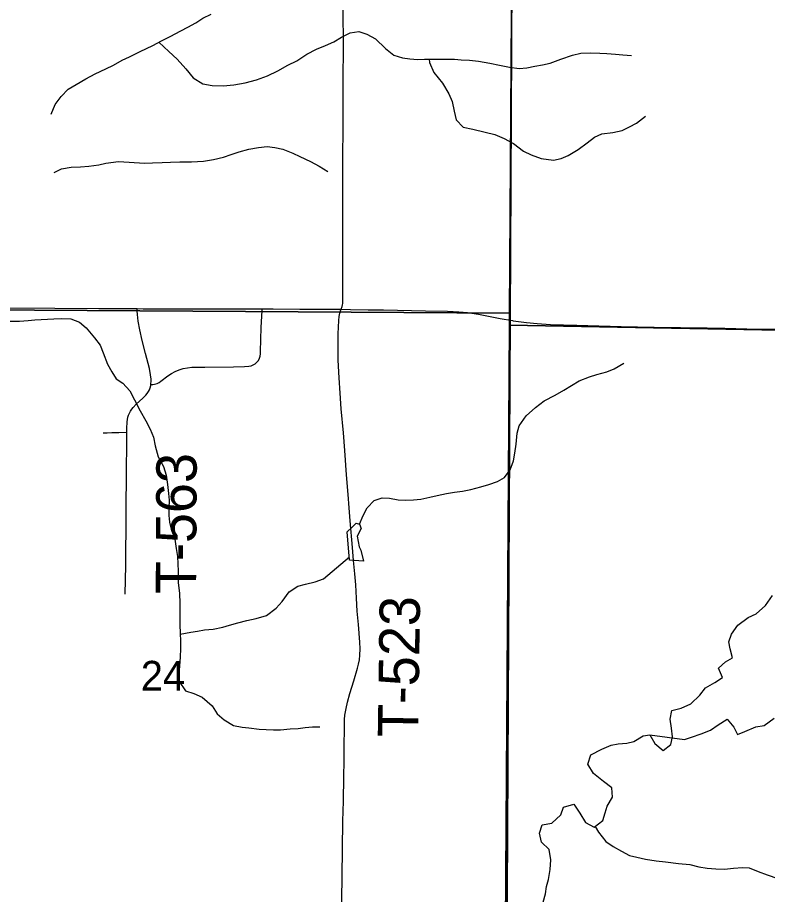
# Model space of a CAD drawing. Extents: x 1874609 to 2204689, y 815661 to 1281160.
# Drawn here: x 2041742 to 2047316, y 1036541 to 1043058 of the extents above; entities that cross this region are included whole.
import ezdxf

# ---------------------------------------------------------------- set-up
doc = ezdxf.new("R2010")
doc.units = 0
for name, color, linetype in [('GM_X_Minor_River', 7, 'Continuous'), ('GM_X_Section', 7, 'Continuous'), ('GM_X_Section_Text', 7, 'Continuous'), ('GM_X_Township', 7, 'Continuous'), ('GM_X_Township_Road', 7, 'Continuous'), ('GM_X_Township_Road_Text', 7, 'Continuous'), ('GM_X_US_Route', 7, 'Continuous')]:
    doc.layers.add(name, color=color, linetype=linetype)

msp = doc.modelspace()

# ---------------------------------------------------------------- linework, layer by layer
at = {"layer": 'GM_X_Minor_River'}
for points in [[(2041991.4, 1042339.7), (2042021.2, 1042411.9), (2042065.1, 1042470.2), (2042119.1, 1042524.4), (2042177, 1042560.7), (2042249, 1042601), (2042319, 1042639.2), (2042397, 1042677.6), (2042455, 1042703.8), (2042519, 1042740), (2042575, 1042766.3), (2042653, 1042804.6), (2042747, 1042848.9), (2042811, 1042885.2), (2042877, 1042917.4), (2042955, 1042959.8), (2043007, 1042986), (2043067, 1043018.2), (2043118.9, 1043052.4), (2043180.9, 1043082.7)], [(2042792.9, 1042875), (2042867.3, 1042805.2), (2042929.5, 1042747.3), (2042991.8, 1042677.4), (2043048.1, 1042609.4), (2043118.4, 1042565.6), (2043188.5, 1042551.8), (2043270.6, 1042550), (2043350.7, 1042558.3), (2043434.8, 1042572.6), (2043516.8, 1042594.8), (2043600.9, 1042625.2), (2043676.9, 1042661.5), (2043750.9, 1042703.8), (2043818.9, 1042736), (2043892.8, 1042784.3), (2043962.8, 1042822.6), (2044030.8, 1042850.9), (2044092.8, 1042877.1), (2044150.8, 1042911.3), (2044214.8, 1042943.6), (2044278.9, 1042953.8), (2044339, 1042934), (2044403.2, 1042900.1), (2044477.5, 1042828.2), (2044537.8, 1042778.3), (2044603.9, 1042758.5), (2044658, 1042750.6), (2044716.1, 1042746.8), (2044766.2, 1042749), (2044840.3, 1042749.2), (2044908.4, 1042749.4), (2044988.5, 1042747.6), (2045038.6, 1042743.8), (2045100.7, 1042742), (2045166.8, 1042734.2), (2045253, 1042718.4), (2045325.1, 1042704.6), (2045399.3, 1042688.8), (2045471.4, 1042679), (2045527.5, 1042683.2), (2045587.5, 1042695.4), (2045643.6, 1042705.6), (2045701.6, 1042719.8), (2045779.6, 1042748.1), (2045867.7, 1042778.4), (2045929.7, 1042792.6), (2045999.8, 1042794.8), (2046069.9, 1042793), (2046122, 1042791.2), (2046186.1, 1042785.4), (2046240.2, 1042779.5), (2046306.3, 1042775.7)], [(2044800.2, 1042749.1), (2044804.3, 1042723), (2044836.6, 1042649), (2044900.9, 1042571.1), (2044947.2, 1042491.1), (2044971.4, 1042435), (2044987.6, 1042361), (2045001.8, 1042296.9), (2045054.1, 1042243), (2045126.2, 1042227.2), (2045216.4, 1042205.4), (2045288.6, 1042189.6), (2045358.8, 1042159.8), (2045429, 1042121.9), (2045501.2, 1042064), (2045559.4, 1042038.2), (2045633.6, 1042010.4), (2045725.8, 1041998.6), (2045781.8, 1042010.8), (2045833.8, 1042033), (2045909.8, 1042077.3), (2045975.7, 1042125.6), (2046029.7, 1042169.8), (2046085.7, 1042194), (2046165.8, 1042202.3), (2046235.8, 1042218.6), (2046289.8, 1042244.8), (2046341.8, 1042273), (2046409.8, 1042325.3)], [(2042014.7, 1041907.1), (2042068.7, 1041933.3), (2042140.8, 1041945.5), (2042208.9, 1041947.7), (2042270.9, 1041953.9), (2042347, 1041964.2), (2042397.1, 1041974.4), (2042493.2, 1041986.7), (2042571.3, 1041982.9), (2042685.5, 1041975.2), (2042745.6, 1041977.4), (2042817.6, 1041981.7), (2042879.7, 1041983.8), (2042947.8, 1041986.1), (2043035.9, 1041986.3), (2043124.1, 1041990.6), (2043198.1, 1042002.9), (2043272.2, 1042021.1), (2043330.2, 1042039.3), (2043388.2, 1042059.5), (2043460.3, 1042079.8), (2043532.3, 1042092), (2043598.4, 1042098.3), (2043654.5, 1042092.4), (2043712.6, 1042078.6), (2043788.8, 1042048.8), (2043839, 1042024.9), (2043919.2, 1041989.1), (2043983.4, 1041953.2), (2044047.6, 1041913.3)], [(2041631.4, 1040802), (2041757.6, 1040802.4), (2041821.7, 1040806.6), (2041871.7, 1040810.8), (2042011.9, 1040819.2), (2042068, 1040821.4), (2042138.1, 1040819.6), (2042202.3, 1040793.8), (2042252.5, 1040751.8), (2042314.8, 1040677.9), (2042355, 1040621.9), (2042379.2, 1040565.9), (2042409.5, 1040481.8), (2042441.7, 1040425.9), (2042473.9, 1040373.9), (2042524.1, 1040340), (2042576.3, 1040284), (2042612.5, 1040216), (2042652.8, 1040136), (2042695.1, 1040060), (2042727.3, 1040000), (2042751.6, 1039940), (2042765.8, 1039873.9), (2042788, 1039793.8), (2042826.3, 1039721.8), (2042846.5, 1039657.8), (2042856.7, 1039587.7), (2042865, 1039521.6), (2042869.1, 1039471.5), (2042865.3, 1039409.4), (2042865.4, 1039357.3), (2042871.6, 1039307.3), (2042883.8, 1039255.2), (2042910, 1039181.2), (2042920.2, 1039113.1), (2042930.4, 1039053), (2042932.6, 1038998.9), (2042934.8, 1038942.8), (2042937, 1038858.7), (2042945.3, 1038776.6), (2042947.5, 1038706.5), (2042948, 1038542.2), (2042950.1, 1038486.1), (2042952.3, 1038422), (2042952.5, 1038367.9), (2042950.7, 1038305.8), (2042946.8, 1038239.7), (2042941, 1038175.6), (2042943.2, 1038123.5), (2042989.4, 1038055.5), (2043051.6, 1038035.7), (2043113.8, 1038007.8), (2043188.1, 1037943.9), (2043226.3, 1037883.9), (2043276.5, 1037838), (2043346.7, 1037796.2), (2043410.8, 1037784.3), (2043460.9, 1037778.5), (2043537.1, 1037768.7), (2043589.1, 1037766.9), (2043645.2, 1037765), (2043697.3, 1037765.2), (2043767.4, 1037771.4), (2043827.5, 1037775.6), (2043879.5, 1037781.8), (2043933.6, 1037785.9), (2043989.7, 1037788.1)], [(2044283.7, 1039293.5), (2044311.5, 1039357.8), (2044339.4, 1039414), (2044393.3, 1039468.2), (2044451.3, 1039488.4), (2044507.4, 1039486.6), (2044571.5, 1039472.8), (2044625.6, 1039470.9), (2044685.7, 1039473.1), (2044739.8, 1039479.3), (2044805.8, 1039493.5), (2044861.9, 1039505.7), (2044929.9, 1039522), (2044990, 1039530.2), (2045048, 1039538.3), (2045110.1, 1039550.6), (2045184.1, 1039570.8), (2045244.2, 1039587), (2045308.2, 1039609.3), (2045360.2, 1039639.5), (2045404.1, 1039695.7), (2045427.9, 1039763.9), (2045437.8, 1039820), (2045447.6, 1039888.2), (2045455.3, 1039968.3), (2045471.2, 1040024.5), (2045521.1, 1040096.8), (2045591, 1040161.1), (2045656.9, 1040209.4), (2045738.9, 1040251.7), (2045802.9, 1040289.9), (2045858.9, 1040322.2), (2045916.9, 1040358.4), (2045992.9, 1040388.7), (2046046.9, 1040404.9), (2046121, 1040425.2), (2046177, 1040447.4), (2046246.9, 1040489.7)], [(2044210.3, 1039024.9), (2044191.7, 1039235.2), (2044225.6, 1039267.4), (2044259.6, 1039301.5), (2044283.7, 1039293.6), (2044295.8, 1039259.6), (2044265.9, 1039203.4), (2044280.1, 1039125.3), (2044294.2, 1039099.3), (2044312.5, 1039019.2)], [(2042950.5, 1038475.5), (2043030.2, 1038490.4), (2043080.3, 1038498.5), (2043132.3, 1038506.7), (2043196.4, 1038512.9), (2043268.5, 1038527.2), (2043318.5, 1038541.3), (2043378.5, 1038559.6), (2043446.6, 1038577.8), (2043516.6, 1038592), (2043592.7, 1038614.3), (2043664.6, 1038668.6), (2043708.5, 1038718.8), (2043760.4, 1038789.1), (2043826.4, 1038831.4), (2043882.4, 1038847.6), (2043954.4, 1038863.8), (2044016.5, 1038886.1), (2044080.4, 1038940.4), (2044208.1, 1039050.1)], [(2044312.5, 1039019.2), (2044210.3, 1039024.9)], [(2046441.3, 1037727.5), (2046479.6, 1037663.6), (2046539.8, 1037611.7), (2046597.8, 1037655.9), (2046609.6, 1037712), (2046601.4, 1037776.1), (2046593.2, 1037844.2), (2046605, 1037908.4), (2046675.1, 1037926.6), (2046745.1, 1037956.9), (2046813, 1038023.2), (2046854.9, 1038077.4), (2046924.9, 1038115.7), (2046980.9, 1038153.9), (2046950.6, 1038221.9), (2047004.5, 1038270.2), (2047056.5, 1038300.4), (2047038.3, 1038366.5), (2047028.2, 1038418.5), (2047048, 1038476.7), (2047095.9, 1038542.9), (2047171.8, 1038599.3), (2047231.8, 1038627.5), (2047301.7, 1038689.8), (2047353.6, 1038762.1)], [(2046441.3, 1037727.5), (2046699.8, 1037692.3), (2046751.8, 1037710.5), (2046821.9, 1037734.7), (2046891.9, 1037763), (2046949.8, 1037801.2), (2047015.8, 1037843.5), (2047066.1, 1037785.6), (2047092.3, 1037729.6), (2047148.3, 1037751.8), (2047230.3, 1037786.1), (2047290.4, 1037796.3), (2047366.3, 1037850.6)], [(2045647.9, 1036483), (2045665.7, 1036547.2), (2045673.6, 1036599.3), (2045687.4, 1036653.4), (2045701.2, 1036725.6), (2045705, 1036799.7), (2045692.8, 1036875.8), (2045636.5, 1036929.7), (2045620.3, 1036997.8), (2045640.2, 1037058), (2045712.2, 1037072.2), (2045780.1, 1037132.5), (2045800, 1037190.7), (2045876, 1037212.9), (2045920.3, 1037145), (2045962.6, 1037075), (2046028.8, 1037041.1), (2046092.7, 1037091.4), (2046108.6, 1037147.5), (2046124.4, 1037197.7), (2046164.3, 1037263.9), (2046160.1, 1037334), (2046097.9, 1037381.9), (2046023.6, 1037439.8), (2045981.3, 1037509.8), (2046003.1, 1037579.9), (2046085.1, 1037620.3), (2046153.2, 1037650.5), (2046205.2, 1037660.7), (2046269.3, 1037664.9), (2046323.3, 1037677.1), (2046391.3, 1037719.4), (2046441.3, 1037727.5)], [(2046034.1, 1037045.3), (2046060.9, 1037005.2), (2046115.2, 1036935.2), (2046169.4, 1036897.3), (2046231.6, 1036863.4), (2046289.7, 1036831.6), (2046345.9, 1036817.7), (2046408, 1036803.9), (2046488.2, 1036792.1), (2046558.3, 1036784.3), (2046654.4, 1036772.6), (2046738.6, 1036762.8), (2046806.7, 1036747), (2046866.9, 1036737.2), (2046933, 1036731.4), (2046995.1, 1036729.6), (2047063.1, 1036735.8), (2047129.2, 1036742), (2047179.3, 1036738.1), (2047247.5, 1036712.3), (2047313.6, 1036686.5), (2047391.8, 1036658.7)]]:
    msp.add_lwpolyline(points, dxfattribs=at)
at = {"layer": 'GM_X_Section'}
for points in [[(2040325.7, 1046200.1), (2045434.8, 1046142), (2045433.1, 1046063.9), (2045397.3, 1040861), (2040294.3, 1040893.1)], [(2045433.1, 1046063.9), (2050900.3, 1046015), (2050755, 1040673.6), (2045399.6, 1040772.9), (2045397.3, 1040861)], [(2040294.3, 1040893.1), (2045397.3, 1040861), (2045399.6, 1040772.9), (2045363.8, 1035565.9), (2040262.9, 1035584.1)], [(2050755, 1040673.6), (2050614.9, 1035534.3), (2045363.8, 1035565.9), (2045399.6, 1040772.9)]]:
    msp.add_lwpolyline(points, close=True, dxfattribs=at)
at = {"layer": 'GM_X_Township'}
for points in [[(2034180.5, 1056965.4), (2038367, 1056943.1), (2042210.4, 1056922.6), (2044859.9, 1056908.1), (2045481.2, 1056908), (2045478.3, 1056323.1), (2045452.6, 1051074.7), (2045430.5, 1046572.3), (2045427.1, 1045868), (2045402.3, 1040822.5), (2045376.6, 1035587.6), (2045380.1, 1030286.7), (2045359.8, 1024926), (2043822, 1024940.9), (2040548.6, 1024972.7), (2037504.4, 1025002.2), (2030477.9, 1025070.5)], [(2045376.6, 1035587.6), (2045402.3, 1040822.5), (2045427.1, 1045868), (2045430.5, 1046572.3), (2045452.6, 1051074.7), (2045478.3, 1056323.1), (2045481.2, 1056908)]]:
    msp.add_lwpolyline(points, dxfattribs=at)
at = {"layer": 'GM_X_Township_Road'}
for points in [[(2044147.6, 1040890.8), (2044154.9, 1040911.3), (2044157.5, 1040921.9), (2044159.5, 1040933.6), (2044160.8, 1040942.4), (2044160.8, 1040950.3), (2044160.2, 1041036.3), (2044159.6, 1041121), (2044158.5, 1041265.5), (2044159.9, 1041363.9), (2044158.9, 1041560.8), (2044160.7, 1041757.6), (2044160, 1041872.6), (2044159, 1041987.5), (2044159, 1042053), (2044162.5, 1042200.5), (2044161.6, 1042315.1), (2044162.9, 1042512), (2044163.1, 1042597), (2044163.3, 1042691.1), (2044163.4, 1042740.6), (2044163.6, 1042849.5), (2044163.9, 1042948.7), (2044163.3, 1043014.4), (2044162.7, 1043112.3)], [(2042732.8, 1040330.5), (2042733.9, 1040338), (2042734.8, 1040354), (2042734.6, 1040370.1), (2042731.2, 1040402.2), (2042721.8, 1040450.3), (2042693.4, 1040561.5), (2042667.9, 1040656.9), (2042650, 1040737.3), (2042638.9, 1040802.4), (2042633, 1040851.6), (2042632.2, 1040878.4), (2042631.7, 1040894.6)], [(2042732.8, 1040330.5), (2042746.9, 1040331.3), (2042759.2, 1040332.6), (2042770.3, 1040335.2), (2042779.1, 1040338.8), (2042793.8, 1040346), (2042807.2, 1040355.2), (2042858.7, 1040394.5), (2042885.4, 1040412.2), (2042913.4, 1040427.3), (2042942.9, 1040439.5), (2042973.5, 1040448.7), (2043004.9, 1040455), (2043036.7, 1040458.4), (2043065.3, 1040459.6), (2043134.1, 1040459.9), (2043346.1, 1040462.2), (2043427.9, 1040464.1), (2043461, 1040466.9), (2043477.5, 1040470.4), (2043493.5, 1040476.4), (2043508.2, 1040485.3), (2043521.1, 1040496.6), (2043531.8, 1040510.2), (2043539.7, 1040525.5), (2043544.5, 1040541.9), (2043546.7, 1040558.7), (2043547.4, 1040575.2), (2043552.4, 1040754.1), (2043560.3, 1040879.6), (2043561.1, 1040892.2)], [(2044149.4, 1036330.5), (2044154.7, 1036675.4), (2044157.8, 1036880.3), (2044160.9, 1037085.9), (2044164.9, 1037233.6), (2044167.1, 1037414.9), (2044168.5, 1037535.3), (2044169.6, 1037627.7), (2044171.6, 1037791.7), (2044172.8, 1037840.9), (2044175.7, 1037873.6), (2044183.4, 1037922.2), (2044194.1, 1037970.3), (2044211, 1038033.8), (2044240.2, 1038127.9), (2044269, 1038222), (2044277.3, 1038253.7), (2044283.6, 1038285.9), (2044286.9, 1038318.5), (2044287.8, 1038367.6), (2044285.6, 1038416.9), (2044275.2, 1038547.8), (2044266.7, 1038646), (2044261.5, 1038744.3), (2044256.1, 1038842.7), (2044248.6, 1038924.4), (2044239.3, 1039022.4), (2044231.5, 1039120.6), (2044215.2, 1039317), (2044207.6, 1039415.2), (2044199.9, 1039513.2), (2044187.1, 1039660.1), (2044174.8, 1039840.2), (2044164.2, 1039971), (2044148.4, 1040150.8), (2044140.4, 1040265.4), (2044132.2, 1040379.9), (2044125, 1040510.8), (2044124.1, 1040625.7), (2044125.8, 1040707.8), (2044130.2, 1040806.3), (2044132.7, 1040837.2), (2044136.8, 1040861.4), (2044141.6, 1040877.5), (2044147.6, 1040890.8)], [(2042553.9, 1039976.1), (2042554.1, 1040004.4), (2042556, 1040054.1), (2042558.1, 1040070.7), (2042561.7, 1040087.2), (2042567, 1040103.3), (2042573.8, 1040118.7), (2042581.9, 1040133.5), (2042591.4, 1040147.4), (2042601.9, 1040160.5), (2042624.8, 1040184.6), (2042672.5, 1040229.8), (2042695.8, 1040252.7), (2042706.3, 1040264.8), (2042715.1, 1040277.8), (2042722.2, 1040291.8), (2042727.7, 1040306.7), (2042731.5, 1040322.2), (2042732.8, 1040330.5)], [(2042378.6, 1039971.9), (2042409.1, 1039972.6), (2042442, 1039973.4), (2042493.7, 1039974.7), (2042553.9, 1039976.1)], [(2042543, 1038772.6), (2042545.9, 1038985.9), (2042548.9, 1039363.6), (2042552.3, 1039708.7), (2042553.3, 1039873), (2042553.9, 1039976.1)]]:
    msp.add_lwpolyline(points, dxfattribs=at)
at = {"layer": 'GM_X_US_Route'}
msp.add_lwpolyline([(2041630.3, 1040899.4), (2042018.6, 1040896.9), (2042347, 1040895.9), (2042543.9, 1040895.3), (2042631.7, 1040894.6), (2042675.2, 1040894.3), (2042953.7, 1040893.6), (2043117.7, 1040893.6), (2043314.6, 1040892), (2043561.1, 1040892.2), (2043642.5, 1040892.3), (2043839.2, 1040889.9), (2044068.8, 1040890.9), (2044147.6, 1040890.8), (2044216.4, 1040888.7), (2044347.7, 1040886.7), (2044462.6, 1040885.7), (2044774.5, 1040878.9), (2044938.8, 1040876), (2045020.9, 1040871.6), (2045086.5, 1040864.8), (2045167.8, 1040852.3), (2045329.2, 1040821.6), (2045420.1, 1040806), (2045426.2, 1040805), (2045523.6, 1040791.5), (2045605, 1040783.5), (2045703.2, 1040777.9), (2045900, 1040771.2), (2046228, 1040761.2), (2046474.1, 1040756.4), (2046868.1, 1040751.1), (2046999.4, 1040748.7), (2047163.5, 1040744.8), (2047409.7, 1040742.1)], dxfattribs=at)

# ---------------------------------------------------------------- texts
at = {"layer": 'GM_X_Section_Text'}
msp.add_text('24', height=221, rotation=0.00001, dxfattribs=at).set_placement((2042658.3, 1038056.1))
at = {"layer": 'GM_X_Township_Road_Text'}
for s, rotation, p in [('T-563', 89.71928, (2043069, 1038773.2)), ('T-523', 89.15612, (2044719.1, 1037708.7))]:
    msp.add_text(s, height=300, rotation=rotation, dxfattribs=at).set_placement(p)

doc.saveas('drawing.dxf')
